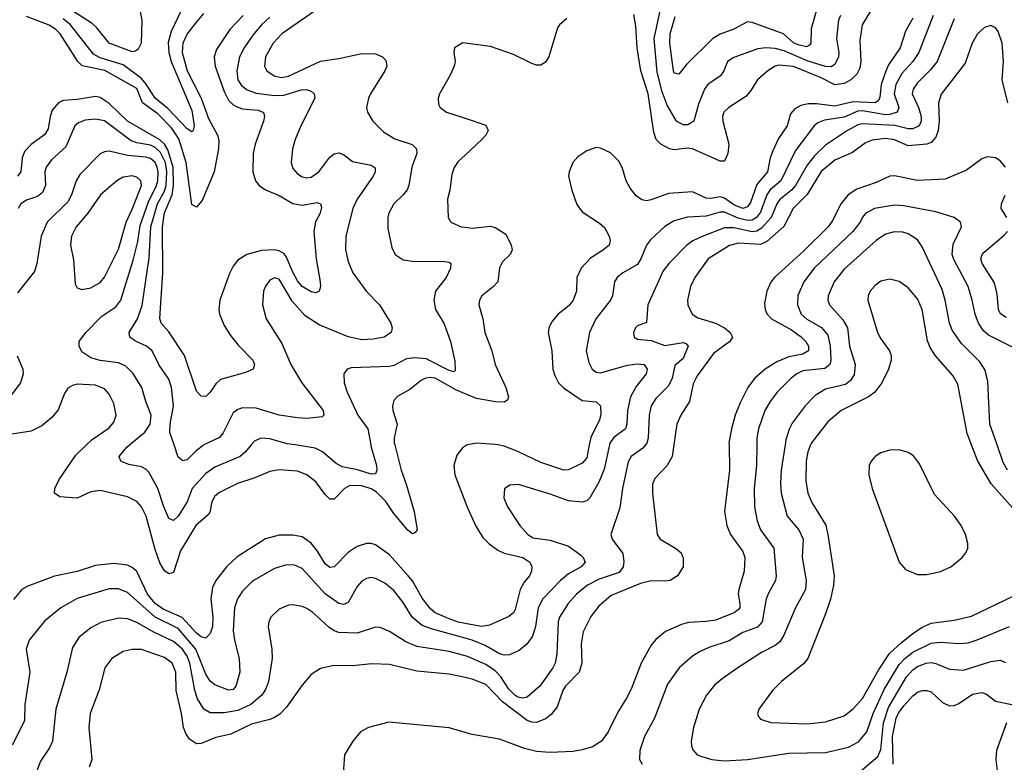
# Model space of a CAD drawing. Header units: inches. Extents: x 1308407 to 1441228, y 959628 to 1036311.
# Tile 676 of 729: x 1408060 to 1412348, y 1018618 to 1021852. Entities that reach past the tile are written whole.
import ezdxf

# ---------------------------------------------------------------- set-up
doc = ezdxf.new("R2010")
doc.units = ezdxf.units.IN
doc.header["$MEASUREMENT"] = 0
for name, color, linetype in [('B4001', 7, 'Continuous'), ('B4002', 7, 'Continuous'), ('B4011', 7, 'Continuous'), ('B4012', 7, 'Continuous')]:
    doc.layers.add(name, color=color, linetype=linetype)

msp = doc.modelspace()

# ---------------------------------------------------------------- linework, layer by layer
at = {"layer": 'B4001', "color": 5}
for points, elevation in [([(1409693.6, 1020000), (1409720.7, 1019890), (1409743.3, 1019830), (1409778.4, 1019710), (1409790.3, 1019630), (1409781.7, 1019618.3), (1409770, 1019613), (1409750, 1019629), (1409690, 1019701.1), (1409654.2, 1019754.2), (1409614, 1019794), (1409590, 1019809.7), (1409550, 1019821.7), (1409497.1, 1019822.9), (1409474, 1019810), (1409430, 1019763.7), (1409410, 1019764.5), (1409390, 1019784), (1409350, 1019839.4), (1409310, 1019870.6), (1409270, 1019886.4), (1409188.3, 1019891.6), (1409150, 1019883.9), (1409083.6, 1019856.4), (1409007.9, 1019832.1), (1408930, 1019793.2), (1408910, 1019777.3), (1408895.3, 1019750), (1408890.2, 1019710), (1408882.8, 1019697.2), (1408827.2, 1019650), (1408760.9, 1019539.1), (1408730, 1019445.1), (1408710, 1019438.4), (1408690, 1019452.3), (1408670, 1019486.6), (1408650, 1019545), (1408611.2, 1019690), (1408590, 1019730.8), (1408570, 1019754), (1408530, 1019773.7), (1408410, 1019801.5), (1408370, 1019795.9), (1408310, 1019769), (1408234.8, 1019774.8), (1408211.3, 1019790), (1408212.9, 1019810), (1408232.1, 1019850), (1408304.6, 1019955.4), (1408350.3, 1020000)], 2680), ([(1409068.1, 1020000), (1409042.7, 1019970), (1409019.7, 1019950), (1408910, 1019903.2), (1408870, 1019876.1), (1408810.5, 1019810), (1408790, 1019752.2), (1408750, 1019689.8), (1408730, 1019670.9), (1408710, 1019679.7), (1408687.9, 1019730), (1408661.7, 1019810), (1408622.1, 1019882.1), (1408610, 1019894.6), (1408590, 1019904.7), (1408535.6, 1019915.6), (1408506.5, 1019926.5), (1408500.5, 1019930), (1408492.6, 1019950), (1408526.8, 1019990), (1408538.7, 1020000)], 2660), ([(1408862.6, 1020000), (1408860.9, 1019999.1), (1408826.9, 1019973.1), (1408790, 1019935.4), (1408770, 1019931.5), (1408750, 1019947.3), (1408732.2, 1020000)], 2640), ([(1409588.8, 1020000), (1409590.7, 1019990), (1409614.3, 1019910), (1409615.8, 1019890), (1409610, 1019874), (1409590, 1019872.5), (1409531.3, 1019891.3), (1409464.1, 1019904.1), (1409438.7, 1019918.7), (1409379.3, 1019970), (1409346.2, 1019986.2), (1409259.4, 1020000)], 2660), ([(1410000, 1019995.3), (1409990, 1019989.7), (1409964.1, 1019955.9), (1409951, 1019910), (1409955.1, 1019870), (1410000, 1019752.8)], 2720), ([(1410000, 1019222.3), (1409970, 1019228), (1409930, 1019242.1), (1409870, 1019269.4), (1409850, 1019285.5), (1409812.9, 1019332.9), (1409770, 1019407.9), (1409752.3, 1019430), (1409670, 1019521.9), (1409610, 1019565), (1409590, 1019571.4), (1409570, 1019570.7), (1409530, 1019557.7), (1409490, 1019531.2), (1409430, 1019468.8), (1409410, 1019466.2), (1409390, 1019482.5), (1409357.4, 1019537.4), (1409330, 1019571.8), (1409290, 1019599.9), (1409250, 1019606.6), (1409190, 1019607.3), (1409130, 1019591.3), (1409007.4, 1019512.6), (1408961.1, 1019470), (1408913.6, 1019410), (1408900.4, 1019379.6), (1408892.9, 1019330), (1408900.7, 1019250), (1408899.2, 1019210), (1408890, 1019179.1), (1408870, 1019158.2), (1408850, 1019164.6), (1408830, 1019181.1), (1408768.2, 1019248.2), (1408684.8, 1019284.8), (1408650.3, 1019310), (1408617.2, 1019350), (1408570, 1019449.1), (1408550, 1019466.8), (1408530, 1019476.7), (1408470, 1019483.4), (1408390, 1019474.9), (1408310, 1019449.3), (1408211.2, 1019428.8), (1408095, 1019384.9), (1408068.8, 1019370), (1408032.9, 1019327.1)], 2720), ([(1410000, 1019158.3), (1409857.2, 1019197.2), (1409813.2, 1019213.2), (1409768.6, 1019250), (1409730, 1019314.6), (1409690, 1019366.6), (1409650, 1019398), (1409610, 1019418.9), (1409590, 1019422.4), (1409570, 1019418.7), (1409550, 1019406.2), (1409530, 1019383.1), (1409490, 1019314), (1409470, 1019305.7), (1409450, 1019309.1), (1409390, 1019351), (1409290, 1019462.2), (1409257.1, 1019477.1), (1409222, 1019478), (1409170, 1019462.3), (1409073.8, 1019406.2), (1409030, 1019362.8), (1409008, 1019330), (1408996, 1019290), (1408989.6, 1019190), (1408994.8, 1019150), (1409015.8, 1019070), (1409018.4, 1019010), (1409000.9, 1018950), (1408990, 1018935.1), (1408970, 1018932.2), (1408910, 1018955.8), (1408890, 1018971.3), (1408870, 1019001.8), (1408826.5, 1019110), (1408750, 1019200.3), (1408650, 1019250.5), (1408530, 1019357.3), (1408490, 1019373.7), (1408450, 1019373.1), (1408310, 1019331.6), (1408239.6, 1019290), (1408168, 1019232), (1408101.3, 1019150), (1408088, 1019110), (1408103.8, 1019010), (1408082, 1018870), (1408080.8, 1018799.2), (1408027.1, 1018692.9)], 2740), ([(1410000, 1019081.6), (1409930, 1019099.9), (1409790, 1019121.8), (1409742.1, 1019142.1), (1409670, 1019188.1), (1409630, 1019205), (1409610, 1019206.8), (1409530, 1019180.8), (1409450, 1019184), (1409430, 1019191.2), (1409406.9, 1019206.9), (1409336.4, 1019270), (1409310, 1019287.9), (1409290, 1019297.1), (1409250, 1019303.5), (1409230, 1019302), (1409190, 1019285.4), (1409153.7, 1019250), (1409144.9, 1019230), (1409142.3, 1019210), (1409158.2, 1019110), (1409159, 1019070), (1409143.6, 1018970), (1409130, 1018935.6), (1409113.8, 1018910), (1409066.1, 1018870), (1409010, 1018843.2), (1408950, 1018833.2), (1408890, 1018834.1), (1408862.3, 1018850), (1408834.3, 1018894.3), (1408823, 1018930), (1408801.4, 1019050), (1408790, 1019080.8), (1408769.1, 1019110), (1408730, 1019143.6), (1408644.5, 1019184.5), (1408570, 1019227.3), (1408530, 1019242.7), (1408490, 1019245.5), (1408413.5, 1019226.5), (1408370, 1019203.5), (1408318, 1019162), (1408290, 1019118.4), (1408264.8, 1019010), (1408217.7, 1018850), (1408202.2, 1018710), (1408190, 1018680.5), (1408150, 1018623.6), (1408130.9, 1018569.1)], 2760), ([(1410000, 1018986.7), (1409930, 1019001.6), (1409790, 1019015.3), (1409670, 1019044.4), (1409593.5, 1019046.5), (1409510, 1019038.1), (1409430, 1019039.8), (1409370, 1019026.8), (1409330, 1019000.9), (1409290, 1018954.5), (1409222.5, 1018857.5), (1409192.5, 1018827.5), (1409170, 1018813), (1409150, 1018803.8), (1409070, 1018784.4), (1408978.8, 1018741.2), (1408914.2, 1018725.8), (1408850, 1018699.7), (1408830, 1018698.4), (1408799.3, 1018719.3), (1408783.2, 1018743.2), (1408773.2, 1018770), (1408765, 1018830), (1408741.7, 1018930), (1408739.9, 1019010), (1408724.5, 1019050), (1408690, 1019074.8), (1408590, 1019109.9), (1408550.1, 1019109.9), (1408510, 1019101.2), (1408460.9, 1019070), (1408430.2, 1019030), (1408406.1, 1018933.9), (1408366.8, 1018830), (1408361.1, 1018770), (1408373.8, 1018630), (1408362.9, 1018597.1)], 2780), ([(1410000, 1018747.7), (1409930, 1018767.7), (1409667.2, 1018792.8), (1409579.1, 1018770), (1409544.6, 1018750), (1409511.5, 1018710), (1409474, 1018650), (1409470.4, 1018590), (1409477.1, 1018570), (1409494.9, 1018550), (1409530, 1018521.7), (1409550, 1018514.3), (1409647.2, 1018507.2), (1409750, 1018511), (1409850, 1018507.6), (1409930, 1018494.7), (1410000, 1018472.5)], 2820)]:
    msp.add_lwpolyline(points, dxfattribs=dict(at, elevation=elevation))
at = {"layer": 'B4002', "color": 5}
for points, elevation in [([(1408575.6, 1021930), (1408592.3, 1021850), (1408588.4, 1021750), (1408576.5, 1021723.5), (1408564.9, 1021715.1), (1408550, 1021712.8), (1408450, 1021749.3), (1408396.6, 1021816.6), (1408376, 1021836), (1408277.7, 1021897.7)], 2540), ([(1409430, 1021950.4), (1409202.1, 1021790), (1409163.4, 1021750), (1409130.8, 1021690), (1409126.2, 1021650), (1409136.9, 1021630), (1409167.8, 1021607.8), (1409200.8, 1021600.8), (1409230, 1021605.6), (1409370, 1021672), (1409450, 1021682.5), (1409550, 1021705), (1409610, 1021703.5), (1409640.4, 1021690), (1409655.1, 1021675.1), (1409658.3, 1021650), (1409650.2, 1021630), (1409587.1, 1021530), (1409578.6, 1021510), (1409570.3, 1021470.3), (1409574, 1021450), (1409598.5, 1021410), (1409643.7, 1021363.7), (1409694, 1021334), (1409768.9, 1021308.9), (1409788.1, 1021290), (1409789.3, 1021270), (1409767.4, 1021210), (1409755.4, 1021130), (1409748.1, 1021111.9), (1409730.7, 1021089.3), (1409689.5, 1021050.5), (1409668.2, 1021010), (1409663.5, 1020990), (1409663.4, 1020943.4), (1409680.2, 1020860.2), (1409695.8, 1020830), (1409730, 1020806.2), (1409770, 1020800.2), (1409910, 1020799.7), (1409930, 1020796.5), (1409937.6, 1020790), (1409935.6, 1020770), (1409917.3, 1020730), (1409871.4, 1020670), (1409863.2, 1020630), (1409871.3, 1020590), (1409908, 1020528), (1409936.3, 1020450), (1409954.5, 1020365.5), (1409955.8, 1020324.2), (1409950, 1020318.7), (1409930, 1020324), (1409830, 1020374.9), (1409780.7, 1020379.3), (1409744.8, 1020375.2), (1409690, 1020346.6), (1409670, 1020341.7), (1409503.6, 1020336.4), (1409486, 1020330), (1409471.8, 1020310), (1409472.9, 1020270), (1409485.5, 1020230), (1409532.3, 1020130), (1409575.9, 1020070), (1409588.8, 1020000)], 2660), ([(1408860.3, 1021879.7), (1408823.8, 1021836.2), (1408789.7, 1021790), (1408771.2, 1021750), (1408768.2, 1021710), (1408788.7, 1021630), (1408850.8, 1021510), (1408881.7, 1021421.7), (1408921.7, 1021350), (1408927.7, 1021327.7), (1408926.3, 1021290), (1408907, 1021190), (1408855.3, 1021064.7), (1408830, 1021036.4), (1408810, 1021047), (1408785.4, 1021230), (1408753.6, 1021333.6), (1408720.7, 1021380.7), (1408661.5, 1021441.5), (1408594.9, 1021490), (1408570, 1021552), (1408430.5, 1021630.5), (1408331.7, 1021651.7), (1408313.6, 1021670), (1408235.6, 1021790), (1408217.8, 1021810), (1408187.7, 1021827.7), (1408090, 1021866.4)], 2580), ([(1408765.1, 1021894.9), (1408719.8, 1021800.2), (1408706.9, 1021753.1), (1408709.2, 1021710), (1408719.9, 1021670), (1408810, 1021456), (1408819.7, 1021390), (1408815.6, 1021370), (1408810, 1021364.4), (1408790, 1021376.4), (1408704.7, 1021464.7), (1408649.9, 1021510), (1408611.5, 1021571.5), (1408590, 1021596.6), (1408510, 1021655.4), (1408410, 1021685.7), (1408381.8, 1021701.8), (1408280.7, 1021830), (1408250, 1021856.2)], 2560), ([(1409033.3, 1021870), (1408975.2, 1021810), (1408917.1, 1021722.9), (1408907.6, 1021690), (1408911, 1021650), (1408950, 1021539.7), (1408970, 1021501.3), (1408990, 1021482), (1409010, 1021471), (1409030, 1021464.6), (1409097.9, 1021457.9), (1409119.1, 1021450), (1409123, 1021443), (1409126.6, 1021430), (1409122.5, 1021410), (1409086.1, 1021310), (1409077.1, 1021270), (1409074.7, 1021190), (1409086.7, 1021150), (1409102.9, 1021130), (1409130, 1021111.5), (1409190, 1021086.7), (1409250, 1021051.8), (1409290, 1021045.1), (1409355.8, 1021055.8), (1409370.2, 1021050.2), (1409374.2, 1021034.2), (1409367.9, 1021010), (1409348.3, 1020971.6), (1409341.3, 1020930), (1409350.8, 1020810.8), (1409369.1, 1020710.9), (1409370.2, 1020689.8), (1409364.9, 1020670), (1409350, 1020663.1), (1409330, 1020666.5), (1409290, 1020689.9), (1409270, 1020715.4), (1409250, 1020752.9), (1409221, 1020821), (1409210, 1020834.5), (1409190, 1020845.7), (1409170, 1020849.5), (1409113.5, 1020846.5), (1409048.7, 1020830), (1409010, 1020804.5), (1408990, 1020779.1), (1408973.8, 1020746.2), (1408930.9, 1020630), (1408926.6, 1020590), (1408930.1, 1020570), (1408950, 1020520.3), (1408977.4, 1020477.4), (1409012.7, 1020432.7), (1409074.9, 1020370), (1409083.1, 1020350), (1409077.3, 1020330), (1409043.8, 1020316.2), (1408935.2, 1020284.8), (1408913.7, 1020266.3), (1408890, 1020229.7), (1408870, 1020211.1), (1408850, 1020212.8), (1408830, 1020234.7), (1408778.3, 1020390), (1408710, 1020492.4), (1408676, 1020530), (1408670.4, 1020550.4), (1408684.1, 1020750), (1408681.8, 1020950), (1408690.3, 1021010.3), (1408723.9, 1021090), (1408729.2, 1021130), (1408728.8, 1021210), (1408705.7, 1021285.7), (1408690.8, 1021310.8), (1408670, 1021329.2), (1408530, 1021409.6), (1408450, 1021486.7), (1408410, 1021512.9), (1408390, 1021517.8), (1408310, 1021504), (1408250, 1021499.6), (1408229.2, 1021490), (1408202.1, 1021457.9), (1408192.3, 1021430), (1408183.6, 1021376.4), (1408170, 1021352.4), (1408110, 1021309.2), (1408081.6, 1021278.4), (1408070.5, 1021250), (1408065.3, 1021190), (1408051, 1021170)], 2620), ([(1409150, 1021862.8), (1409113.5, 1021830), (1409075.3, 1021784.7), (1409037, 1021730), (1409017, 1021690), (1409005.4, 1021630), (1409009.6, 1021590), (1409025.3, 1021565.3), (1409050, 1021547.2), (1409090, 1021532.6), (1409170, 1021521.9), (1409210, 1021523.7), (1409286.1, 1021546.1), (1409308.2, 1021548.2), (1409330, 1021541.1), (1409343.1, 1021530), (1409345.7, 1021510), (1409284.2, 1021390), (1409259.2, 1021330), (1409248.1, 1021290), (1409242.2, 1021230), (1409250, 1021204.4), (1409270, 1021180.3), (1409290, 1021167.2), (1409310, 1021163.2), (1409330, 1021166.4), (1409362.9, 1021190), (1409410, 1021253.2), (1409430, 1021268.4), (1409450, 1021272.8), (1409470, 1021264.7), (1409510, 1021233.9), (1409590, 1021218.8), (1409607.5, 1021207.5), (1409608, 1021190), (1409598.8, 1021170), (1409530.1, 1021070), (1409510.8, 1021030), (1409480.9, 1020910), (1409479.4, 1020850), (1409490, 1020799.3), (1409511.5, 1020750), (1409570, 1020669.1), (1409627.6, 1020610), (1409676, 1020530), (1409682, 1020510), (1409677.1, 1020490), (1409647.3, 1020470), (1409598.9, 1020461.1), (1409550, 1020458.3), (1409490, 1020470.4), (1409363.9, 1020523.9), (1409303.1, 1020563.1), (1409246, 1020626), (1409190, 1020722.2), (1409170, 1020728.3), (1409150, 1020717.4), (1409130, 1020691.8), (1409121.5, 1020670), (1409117.8, 1020610), (1409133.6, 1020550), (1409202.1, 1020442.1), (1409241.5, 1020350), (1409288.5, 1020270), (1409382, 1020150), (1409384.4, 1020130), (1409377.4, 1020122.6), (1409310, 1020115), (1409270, 1020117.5), (1409190, 1020130.5), (1409090, 1020160.5), (1409030, 1020162), (1409010, 1020155.2), (1408990, 1020140.3), (1408946.6, 1020053.4), (1408930, 1020032.7), (1408862.6, 1020000)], 2640), ([(1410000, 1021750.4), (1409990, 1021751.8), (1409954, 1021730), (1409950.5, 1021710), (1409957, 1021670), (1409952.2, 1021650), (1409934.9, 1021610), (1409888.7, 1021530), (1409883.1, 1021510), (1409883.9, 1021483.9), (1409890.5, 1021470), (1409919.1, 1021450), (1410000, 1021422.9)], 2680), ([(1408732.2, 1020000), (1408713.9, 1020053.9), (1408714.7, 1020090), (1408729.5, 1020170), (1408720.4, 1020250), (1408710, 1020287.1), (1408667.9, 1020347.9), (1408636.3, 1020410), (1408612.8, 1020430), (1408566.9, 1020450), (1408544.8, 1020464.8), (1408539.8, 1020470), (1408536.5, 1020490), (1408572.4, 1020550), (1408592.8, 1020607.2), (1408624.3, 1020815.7), (1408631.2, 1020950), (1408660.1, 1021050), (1408690, 1021104.9), (1408697.4, 1021130), (1408701.1, 1021190), (1408694.4, 1021230), (1408673.4, 1021273.4), (1408650, 1021296), (1408630, 1021305.3), (1408570, 1021316.4), (1408545.3, 1021325.3), (1408430, 1021411.4), (1408390, 1021419.4), (1408345.6, 1021414.4), (1408316.6, 1021403.4), (1408300.6, 1021390), (1408261.5, 1021298.5), (1408198.7, 1021241.3), (1408174.8, 1021210), (1408170.1, 1021190), (1408172.6, 1021130), (1408159.6, 1021100.3), (1408137.7, 1021082.3), (1408090, 1021066), (1408064.7, 1021050), (1408053.8, 1021030)], 2640), ([(1408538.7, 1020000), (1408604.7, 1020055.3), (1408628.5, 1020090), (1408633.2, 1020130), (1408608.7, 1020188.7), (1408592.1, 1020250), (1408553.4, 1020313.4), (1408522.5, 1020342.6), (1408490, 1020358.1), (1408410, 1020368.3), (1408370, 1020380.2), (1408330, 1020405), (1408318.3, 1020430), (1408319.4, 1020450), (1408348.1, 1020490), (1408418.3, 1020561.7), (1408478.9, 1020601.1), (1408500.7, 1020630), (1408554.4, 1020805.6), (1408573.9, 1020886.1), (1408584.5, 1020955.5), (1408621.4, 1021058.6), (1408656, 1021130), (1408661.3, 1021150), (1408663.3, 1021190), (1408658.8, 1021210), (1408650, 1021229.9), (1408630, 1021248.2), (1408610, 1021253.6), (1408530, 1021260.1), (1408450, 1021279.1), (1408430, 1021277.1), (1408410, 1021267.4), (1408322.3, 1021177.7), (1408305.7, 1021150), (1408285.4, 1021090), (1408270, 1021058.9), (1408179.8, 1020970), (1408153.5, 1020910), (1408134.8, 1020790), (1408124.4, 1020755.6), (1408050, 1020662.6)], 2660), ([(1410000, 1021262.2), (1409970, 1021234.3), (1409952, 1021208), (1409941.4, 1021178.6), (1409933.6, 1021110), (1409923.2, 1021070), (1409925.3, 1020990), (1409937.1, 1020970), (1409982.8, 1020950), (1410000, 1020947.9)], 2680), ([(1408048.5, 1020388.5), (1408074, 1020330), (1408074.5, 1020310), (1408063.8, 1020270), (1408022.4, 1020217.6)], 2660), ([(1410000, 1020223), (1409959.6, 1020239.6), (1409870, 1020290.7), (1409850, 1020293.8), (1409828.7, 1020291.3), (1409810, 1020282.3), (1409758.8, 1020241.2), (1409707.2, 1020212.8), (1409690, 1020193), (1409684.2, 1020170), (1409685.4, 1020150), (1409704.2, 1020090), (1409691.4, 1020030), (1409691.5, 1020008.5), (1409693.6, 1020000)], 2680), ([(1408350.3, 1020000), (1408375.5, 1020024.5), (1408450, 1020075), (1408470, 1020099.5), (1408480.7, 1020130), (1408470, 1020180.7), (1408450, 1020221.6), (1408430, 1020244.4), (1408390, 1020259.8), (1408310, 1020264.2), (1408290, 1020259.7), (1408270, 1020247.3), (1408255.3, 1020224.7), (1408227.4, 1020152.6), (1408200.6, 1020119.4), (1408156.2, 1020083.8), (1408110, 1020059.8), (1407930, 1020032.2)], 2680), ([(1409259.4, 1020000), (1409225.4, 1020005.4), (1409150, 1020027), (1409110, 1020029.8), (1409082.7, 1020017.3), (1409068.1, 1020000)], 2660)]:
    msp.add_lwpolyline(points, dxfattribs=dict(at, elevation=elevation))
at = {"layer": 'B4002', "color": 5, "elevation": 2680}
msp.add_lwpolyline([(1408550, 1021172.3), (1408510, 1021166.6), (1408482.4, 1021150), (1408411.3, 1021090), (1408356.8, 1021010), (1408306.5, 1020950), (1408285.4, 1020910), (1408281.8, 1020870), (1408293.9, 1020806.1), (1408301.8, 1020701.8), (1408310, 1020684.9), (1408330, 1020677), (1408370, 1020683.9), (1408410, 1020708.2), (1408430, 1020731.5), (1408490, 1020853.1), (1408523.2, 1020970), (1408551.9, 1021030), (1408590.4, 1021130), (1408587.8, 1021150), (1408570, 1021167)], close=True, dxfattribs=at)
at = {"layer": 'B4011', "color": 5}
for points, elevation in [([(1411149.1, 1020000), (1411150.7, 1019890), (1411130.1, 1019710), (1411140.1, 1019650), (1411155, 1019610), (1411210, 1019536.2), (1411218.7, 1019510), (1411215.1, 1019450), (1411191.4, 1019370), (1411189.5, 1019350), (1411196.6, 1019310), (1411195.8, 1019290), (1411190, 1019283.1), (1411171.2, 1019268.8), (1411090, 1019237.6), (1411050, 1019230.8), (1410973.2, 1019226.8), (1410941.9, 1019218.1), (1410872.7, 1019187.3), (1410830, 1019153.5), (1410810, 1019128.4), (1410766, 1019050), (1410723.1, 1018936.9), (1410703.3, 1018896.8), (1410664.2, 1018835.9), (1410623, 1018750), (1410593.2, 1018710), (1410555, 1018685), (1410510, 1018671.6), (1410470, 1018665.7), (1410370, 1018661.1), (1410310, 1018665), (1410258.2, 1018678.2), (1410150, 1018719.3), (1410030, 1018739.1), (1410000, 1018747.7)], 2820), ([(1410909.3, 1020000), (1410902.2, 1019950), (1410879.7, 1019910), (1410826.3, 1019853.7), (1410816.6, 1019830), (1410816.6, 1019790), (1410836.5, 1019610), (1410849.6, 1019589.6), (1410916.3, 1019550), (1410940.1, 1019530), (1410950, 1019506.8), (1410948.9, 1019470), (1410924.1, 1019430), (1410892.4, 1019410), (1410870, 1019406.2), (1410810, 1019408.1), (1410763.5, 1019396.5), (1410635.5, 1019344.5), (1410581.8, 1019298.2), (1410547.7, 1019252.3), (1410514, 1019186), (1410505.8, 1019134.2), (1410508.2, 1019050), (1410496.8, 1019010), (1410436.6, 1018950), (1410425, 1018930), (1410400.3, 1018859.7), (1410374.5, 1018825.5), (1410350, 1018807.1), (1410310, 1018791.7), (1410290, 1018792.5), (1410270, 1018799.9), (1410161.9, 1018881.9), (1410090, 1018956.7), (1410030, 1018980.4), (1410000, 1018986.7)], 2780), ([(1410785.1, 1020000), (1410774.2, 1019985.8), (1410722.7, 1019950), (1410710, 1019927.3), (1410684.8, 1019810), (1410673.8, 1019726.2), (1410634.3, 1019610), (1410640.3, 1019590), (1410687.4, 1019527.4), (1410691.7, 1019491.7), (1410688.1, 1019470), (1410670, 1019444.6), (1410584.3, 1019415.7), (1410533.2, 1019390), (1410485.3, 1019350), (1410448.8, 1019310), (1410411.5, 1019250), (1410404.8, 1019230), (1410399.5, 1019090), (1410391.7, 1019050), (1410382.5, 1019030), (1410325.8, 1018950), (1410270, 1018902), (1410250, 1018897), (1410230, 1018901.3), (1410216.2, 1018910), (1410190, 1018937), (1410155.6, 1018990), (1410130, 1019016.7), (1410090, 1019044.3), (1410010, 1019079), (1410000, 1019081.6)], 2760), ([(1410628.1, 1020000), (1410604.8, 1019895.2), (1410581.8, 1019838.2), (1410543.6, 1019770), (1410530, 1019757.2), (1410509.4, 1019750.6), (1410450, 1019757.3), (1410370, 1019786.3), (1410232.8, 1019827.3), (1410194.8, 1019825.2), (1410171.7, 1019808.3), (1410169, 1019770), (1410184, 1019730), (1410238.2, 1019650), (1410272.8, 1019610), (1410296.1, 1019596.1), (1410370, 1019584.9), (1410450, 1019559.2), (1410501.9, 1019521.9), (1410514.2, 1019510), (1410522.2, 1019490), (1410505.2, 1019470), (1410450, 1019438.6), (1410414.5, 1019410), (1410337.9, 1019330), (1410318.5, 1019290), (1410306.5, 1019210), (1410292.9, 1019167.1), (1410268.3, 1019131.8), (1410235, 1019104.9), (1410193.6, 1019086.4), (1410170, 1019084), (1410150, 1019089.9), (1410087.2, 1019127.2), (1410030.7, 1019150), (1410000, 1019158.3)], 2740), ([(1410008.6, 1020000), (1410000, 1019995.3)], 2720), ([(1410540.6, 1020000), (1410530, 1019943.5), (1410510, 1019920.3), (1410450, 1019891.9), (1410430, 1019890.7), (1410330, 1019924.3), (1410230, 1019971.4), (1410170, 1019994.3), (1410141.8, 1020000)], 2720), ([(1411270.3, 1020000), (1411269, 1019910), (1411258.7, 1019810), (1411260.1, 1019730), (1411271.5, 1019670), (1411286.6, 1019630), (1411345, 1019550), (1411354.8, 1019430), (1411351.6, 1019410), (1411321.8, 1019358.2), (1411311.5, 1019330), (1411293.7, 1019230), (1411272.9, 1019207.1), (1411210, 1019183.6), (1411150, 1019146.4), (1411061.9, 1019118.1), (1411020.5, 1019099.5), (1410990, 1019079.8), (1410931.3, 1019028.7), (1410881.7, 1018958.3), (1410824.1, 1018810), (1410780.7, 1018730), (1410761, 1018670), (1410759.3, 1018630), (1410770.2, 1018610)], 2840), ([(1411393.2, 1020000), (1411375.8, 1019890), (1411373, 1019833), (1411376.6, 1019790), (1411403, 1019690), (1411453, 1019630), (1411471.8, 1019590), (1411467.7, 1019510), (1411485.1, 1019410), (1411481.5, 1019370), (1411439, 1019290), (1411388.4, 1019171.6), (1411370, 1019142.5), (1411350, 1019126.1), (1411290, 1019095.7), (1411187.4, 1019030), (1411119, 1018981), (1411086.4, 1018953.6), (1411051.4, 1018910), (1411019.2, 1018850), (1410994.2, 1018770), (1410984.7, 1018710), (1410985.5, 1018690), (1410992.2, 1018672.2), (1411011.1, 1018651.1), (1411030, 1018642.6), (1411074.8, 1018630), (1411130, 1018623.9), (1411230.1, 1018630.1), (1411410, 1018657.5), (1411570, 1018660.7), (1411670, 1018683.5), (1411712.3, 1018707.7), (1411749.2, 1018750), (1411777, 1018830), (1411824.6, 1018935.4), (1411890, 1019044.5), (1411914.4, 1019070), (1411950, 1019097.2), (1412030, 1019136.5), (1412070, 1019141), (1412150, 1019135.8), (1412190, 1019138.9), (1412230, 1019150.7), (1412370, 1019208.8)], 2860), ([(1411504.4, 1020000), (1411492.9, 1019970), (1411485.1, 1019930), (1411483.9, 1019843.9), (1411492.8, 1019790), (1411509.5, 1019750), (1411570.1, 1019650.1), (1411581.6, 1019601.6), (1411606.5, 1019430), (1411603.5, 1019390), (1411591.1, 1019328.9), (1411570, 1019264.2), (1411492.3, 1019070), (1411473.2, 1019046.8), (1411378, 1018970), (1411338.9, 1018930), (1411278.4, 1018850), (1411273, 1018830), (1411277.1, 1018817.1), (1411286.1, 1018806.1), (1411331.7, 1018791.7), (1411490, 1018785.1), (1411570, 1018794.8), (1411650, 1018821), (1411690, 1018850.2), (1411730, 1018895.3), (1411800.4, 1019019.6), (1411848.5, 1019091.5), (1411899.9, 1019140.1), (1411950, 1019179.4), (1411990, 1019206.3), (1412030, 1019224), (1412130, 1019236.9), (1412205.2, 1019254.8), (1412390, 1019343.5)], 2880), ([(1412385.4, 1019725.4), (1412290.7, 1019830.7), (1412231.7, 1019931.7), (1412205.1, 1020000)], 2880), ([(1412361.9, 1019890), (1412343.2, 1019923.2), (1412316.3, 1020000)], 2860), ([(1410000, 1019752.8), (1410010, 1019726.7), (1410047.1, 1019647.1), (1410077.6, 1019597.6), (1410104.2, 1019570), (1410141.8, 1019541.8), (1410170, 1019528.1), (1410251.6, 1019510), (1410282, 1019490), (1410290.3, 1019470), (1410289.1, 1019450), (1410279.6, 1019430), (1410257.2, 1019402.8), (1410239, 1019370), (1410217.2, 1019282.8), (1410210, 1019268.7), (1410190, 1019252.7), (1410105.3, 1019214.7), (1410071, 1019209), (1410000, 1019222.3)], 2720), ([(1411699.8, 1018560.2), (1411797.3, 1018642.7), (1411810, 1018674.4), (1411821.9, 1018790), (1411843.6, 1018856.4), (1411921.9, 1018990), (1411950, 1019021.4), (1411970, 1019035.3), (1412008.3, 1019050), (1412030, 1019052.4), (1412050, 1019048.3), (1412110, 1019023), (1412170, 1019019.2), (1412290, 1019057.6), (1412330, 1019062.3), (1412352.5, 1019052.5)], 2840), ([(1411863.9, 1018610), (1411861.2, 1018730), (1411877.3, 1018810), (1411887.3, 1018832.7), (1411910, 1018864), (1411950, 1018907.9), (1411970, 1018922.8), (1411990, 1018930.1), (1412010, 1018930.9), (1412030, 1018924.6), (1412078.3, 1018878.3), (1412110, 1018863.3), (1412130, 1018865.1), (1412150, 1018873.9), (1412210, 1018915), (1412250, 1018922.7), (1412270, 1018914.7), (1412310, 1018883.9), (1412380.5, 1018870)], 2820), ([(1412357.6, 1018790), (1412314.6, 1018670), (1412311.2, 1018630), (1412325.3, 1018514.7)], 2820)]:
    msp.add_lwpolyline(points, dxfattribs=dict(at, elevation=elevation))
at = {"layer": 'B4011', "color": 5, "elevation": 2920}
msp.add_lwpolyline([(1411890, 1019978.4), (1411850, 1019977.8), (1411810, 1019966), (1411785.3, 1019950), (1411767.8, 1019930), (1411759.6, 1019910), (1411758.6, 1019870), (1411773.2, 1019810), (1411890.1, 1019490.2), (1411917.4, 1019457.4), (1411970, 1019435.8), (1412010, 1019435.5), (1412070, 1019448.6), (1412115.1, 1019470), (1412164, 1019510), (1412180.9, 1019530), (1412188.8, 1019550), (1412189.8, 1019570.2), (1412179.1, 1019610), (1412160.2, 1019650), (1412131.3, 1019690), (1412044.7, 1019784.7), (1411978.3, 1019918.3), (1411952.4, 1019952.4), (1411930, 1019967.6)], close=True, dxfattribs=at)
at = {"layer": 'B4012', "color": 5}
for points, elevation in [([(1411540.9, 1021930), (1411507.3, 1021812.7), (1411504.7, 1021750), (1411499, 1021741), (1411486.5, 1021733.5), (1411450, 1021742.1), (1411430, 1021750.9), (1411386.6, 1021790), (1411250, 1021840.6), (1411230, 1021842.4), (1411169.7, 1021810.3), (1411110, 1021788.7), (1411078.9, 1021770), (1410963.3, 1021656.7), (1410930, 1021614.3), (1410910, 1021618.7), (1410906.7, 1021630), (1410891.3, 1021750), (1410893.3, 1021790), (1410914.6, 1021865.4)], 2640), ([(1411765.5, 1021890), (1411728.4, 1021830), (1411718.6, 1021761.4), (1411723.1, 1021670), (1411718.3, 1021641.7), (1411705.4, 1021614.6), (1411680.1, 1021590), (1411650, 1021574), (1411610, 1021568.8), (1411550, 1021599.5), (1411430, 1021648.3), (1411366.3, 1021653.7), (1411350, 1021649.3), (1411318.2, 1021630), (1411273.4, 1021590), (1411240.7, 1021539.3), (1411221.7, 1021518.3), (1411148.2, 1021470), (1411127.2, 1021450), (1411120.8, 1021430), (1411121.5, 1021410), (1411148.1, 1021310), (1411143.5, 1021270), (1411130, 1021235.8), (1411110, 1021235.9), (1410990, 1021289.5), (1410967.4, 1021292.6), (1410910, 1021285.9), (1410890, 1021289.9), (1410852.7, 1021310), (1410832, 1021330), (1410821.7, 1021361.7), (1410797.4, 1021530), (1410765, 1021630), (1410748.8, 1021730), (1410743.4, 1021823.4), (1410734.1, 1021874.1)], 2680), ([(1411633.9, 1021870), (1411625.8, 1021850), (1411616.9, 1021770), (1411626.7, 1021710), (1411625.9, 1021690), (1411610, 1021656.4), (1411593.8, 1021646.2), (1411570, 1021648.2), (1411490, 1021673.2), (1411390, 1021716.1), (1411350, 1021726.1), (1411310.1, 1021729.9), (1411274.8, 1021725.2), (1411170, 1021687.3), (1411141.8, 1021670), (1411126.2, 1021630), (1411112.1, 1021607.9), (1411057.3, 1021570), (1411041.8, 1021550), (1411016.4, 1021483.6), (1410996.5, 1021410), (1410970, 1021395), (1410950, 1021394.1), (1410920.7, 1021410), (1410880.2, 1021480.2), (1410857.3, 1021537.3), (1410836.1, 1021623.9), (1410823.4, 1021770), (1410849.1, 1021890.9)], 2660), ([(1410442.2, 1021857.8), (1410410.5, 1021830), (1410402.6, 1021817.3), (1410364, 1021690), (1410350, 1021667.6), (1410330, 1021654.3), (1410310, 1021654.5), (1410290, 1021661.4), (1410210, 1021700.3), (1410110, 1021735.1), (1410000, 1021750.4)], 2680), ([(1411950, 1021859.3), (1411917.2, 1021802.8), (1411894.1, 1021730), (1411844.2, 1021655.8), (1411831.4, 1021628.6), (1411811.8, 1021570), (1411805.8, 1021514.2), (1411799.9, 1021500.1), (1411786, 1021490), (1411690, 1021494.3), (1411610, 1021475.4), (1411530, 1021486.1), (1411493.6, 1021486.4), (1411461.7, 1021478.3), (1411435.7, 1021464.3), (1411417.5, 1021442.5), (1411403, 1021390), (1411365.2, 1021334.8), (1411339.3, 1021280.7), (1411328.2, 1021250), (1411317.3, 1021190), (1411270, 1021134.8), (1411243.3, 1021056.7), (1411230, 1021036.7), (1411210, 1021029.7), (1411170, 1021046.4), (1411130, 1021074.9), (1411110, 1021081.1), (1411070, 1021073.1), (1411050, 1021074.6), (1410990, 1021102.6), (1410885.3, 1021094.7), (1410810, 1021067.9), (1410790, 1021063.9), (1410770, 1021067.6), (1410744.8, 1021084.8), (1410718.2, 1021118.2), (1410700.7, 1021150), (1410684.5, 1021204.5), (1410670, 1021235.3), (1410632.8, 1021272.8), (1410590, 1021292.7), (1410570, 1021295.8), (1410530, 1021281.5), (1410490, 1021255.1), (1410469.4, 1021230.6), (1410452.4, 1021190), (1410450.2, 1021170), (1410464, 1021110), (1410486.7, 1021046.7), (1410510, 1021015.5), (1410585.5, 1020965.5), (1410606.5, 1020946.5), (1410627.2, 1020910), (1410631.9, 1020890), (1410626.7, 1020870), (1410603.1, 1020850), (1410545.9, 1020814.1), (1410505.6, 1020770), (1410485.8, 1020730), (1410485, 1020670), (1410470.9, 1020630), (1410452.5, 1020607.5), (1410405.6, 1020570), (1410379.8, 1020540.2), (1410365.8, 1020514.2), (1410361.7, 1020490), (1410377.3, 1020410), (1410381.9, 1020330), (1410390, 1020302), (1410407.2, 1020270), (1410428.3, 1020248.3), (1410510, 1020193), (1410570, 1020187.9), (1410590.1, 1020170.1), (1410590.9, 1020130.9), (1410585.7, 1020110), (1410546.8, 1020033.2), (1410540.6, 1020000)], 2720), ([(1412038.3, 1021870), (1411976.1, 1021710), (1411949.8, 1021670.2), (1411901.7, 1021618.3), (1411874.9, 1021570), (1411868.4, 1021530), (1411889.1, 1021470), (1411881.5, 1021450), (1411850, 1021438.7), (1411830, 1021437.3), (1411730, 1021455.5), (1411710, 1021453.8), (1411650, 1021427.4), (1411565.4, 1021414.6), (1411536.4, 1021403.6), (1411520.5, 1021390), (1411438.1, 1021281.9), (1411374.5, 1021150), (1411328.8, 1021111.2), (1411313.6, 1021090), (1411286.1, 1021013.9), (1411268.8, 1020990), (1411250, 1020978.7), (1411230, 1020977.2), (1411188.5, 1020988.5), (1411130, 1021013.4), (1411110, 1021014), (1411050, 1020996.6), (1410967.7, 1020992.3), (1410910, 1020975.8), (1410868.9, 1020951.1), (1410806.7, 1020893.3), (1410790.1, 1020869.9), (1410766.9, 1020813.1), (1410750, 1020786.6), (1410687.4, 1020750), (1410662.4, 1020730), (1410651.1, 1020710), (1410641.4, 1020650), (1410632.7, 1020630), (1410569.3, 1020550), (1410541, 1020490), (1410527.7, 1020410), (1410538.8, 1020358.8), (1410552.9, 1020330), (1410570, 1020317.2), (1410590, 1020314), (1410707, 1020347), (1410750, 1020354), (1410779.3, 1020350), (1410792.2, 1020330), (1410788, 1020310), (1410744.9, 1020255.1), (1410720.3, 1020210), (1410707.6, 1020150), (1410704.7, 1020090), (1410697.7, 1020070), (1410647.8, 1020032.2), (1410630, 1020008.5), (1410628.1, 1020000)], 2740), ([(1412130, 1021856.1), (1412055.4, 1021670), (1412026.5, 1021633.5), (1411970, 1021577.2), (1411950.7, 1021550), (1411947.2, 1021530), (1411974.2, 1021470), (1411985.8, 1021430), (1411986.5, 1021410), (1411977, 1021390), (1411950, 1021377.1), (1411930, 1021376.6), (1411871.3, 1021391.3), (1411730, 1021399.1), (1411710, 1021394), (1411665.4, 1021370), (1411570, 1021306.3), (1411521.4, 1021258.6), (1411490, 1021218.3), (1411439.1, 1021130), (1411421.6, 1021110), (1411370, 1021068.4), (1411356.7, 1021050), (1411332.7, 1020990), (1411290, 1020943.6), (1411270, 1020931.4), (1411250, 1020929), (1411170, 1020946.4), (1411130, 1020945.9), (1411032.1, 1020908), (1410991.4, 1020888.6), (1410965.5, 1020870), (1410888.9, 1020791.1), (1410862.3, 1020757.7), (1410795.3, 1020610), (1410790, 1020534), (1410750, 1020518.7), (1410742, 1020510), (1410733.7, 1020490), (1410735.8, 1020470), (1410750, 1020460.3), (1410810, 1020454.7), (1410870, 1020433.8), (1410950, 1020446.5), (1410961.5, 1020441.5), (1410971.1, 1020430), (1410950, 1020376.3), (1410913.7, 1020346.3), (1410901.2, 1020290), (1410884.2, 1020255.8), (1410830, 1020202.9), (1410810, 1020171), (1410801, 1020130), (1410797.7, 1020030), (1410791.5, 1020008.5), (1410785.1, 1020000)], 2760), ([(1412363.1, 1021490), (1412338.2, 1021590), (1412344.4, 1021670), (1412338.7, 1021750), (1412321.1, 1021801.1), (1412310, 1021817.2), (1412290, 1021827.1), (1412261.2, 1021818.8), (1412231, 1021790), (1412208.6, 1021750), (1412176.9, 1021663.1), (1412072.6, 1021527.4), (1412061, 1021490), (1412063.9, 1021410), (1412060.6, 1021370), (1412050, 1021341), (1412030, 1021317.5), (1412010, 1021310.3), (1411930, 1021303.4), (1411870, 1021329.2), (1411830, 1021334.3), (1411772.4, 1021327.6), (1411743.6, 1021316.5), (1411686.3, 1021273.7), (1411610, 1021239.9), (1411550, 1021191.6), (1411489.8, 1021090.2), (1411429.1, 1021030), (1411387.8, 1020952.2), (1411314, 1020886), (1411286.4, 1020873.6), (1411190, 1020878.9), (1411151.9, 1020868.1), (1411057.8, 1020810), (1411000.6, 1020730), (1410981.4, 1020690), (1410967.8, 1020630), (1410970.3, 1020609.7), (1410988, 1020570), (1411014, 1020554), (1411090, 1020530.6), (1411130, 1020510.7), (1411154.7, 1020490), (1411164.7, 1020470), (1411153.2, 1020450), (1411081.7, 1020398.3), (1411010, 1020301.8), (1410993.7, 1020266.2), (1410976.6, 1020190), (1410939.6, 1020130), (1410922.1, 1020090), (1410909.3, 1020000)], 2780), ([(1410000, 1021422.9), (1410090, 1021392.8), (1410100.3, 1021370), (1410090.3, 1021350), (1410072.8, 1021330), (1410000, 1021262.2)], 2680), ([(1412353.5, 1021210), (1412330, 1021237.3), (1412310, 1021251), (1412274.9, 1021254.9), (1412250, 1021246.2), (1412183.2, 1021196.8), (1412090, 1021157.1), (1411970, 1021151.2), (1411870, 1021171.9), (1411850, 1021170.5), (1411790, 1021142.9), (1411706.3, 1021113.7), (1411668.4, 1021090), (1411635.5, 1021050), (1411601.4, 1020978.6), (1411581.3, 1020950), (1411475.1, 1020844.9), (1411347.5, 1020730), (1411331.6, 1020708.4), (1411314.3, 1020670), (1411303, 1020617), (1411305.9, 1020590), (1411315.1, 1020570), (1411334.5, 1020550), (1411421, 1020501), (1411464.8, 1020470), (1411483.9, 1020450), (1411494.8, 1020430), (1411495, 1020410), (1411470, 1020396), (1411410, 1020383.5), (1411357.4, 1020362.6), (1411306.2, 1020330), (1411260.2, 1020290), (1411230.8, 1020250), (1411197.1, 1020182.9), (1411176.2, 1020130), (1411159.8, 1020070), (1411148.9, 1020010), (1411149.1, 1020000)], 2820), ([(1412359.4, 1020990), (1412334.2, 1021030), (1412335.3, 1021050), (1412352, 1021088)], 2820), ([(1412390, 1020423.5), (1412278.5, 1020478.5), (1412256.8, 1020496.8), (1412235.4, 1020530), (1412220.5, 1020570), (1412208.6, 1020630), (1412189.9, 1020690), (1412127.5, 1020807.5), (1412120.9, 1020830), (1412125.8, 1020874.2), (1412162, 1020950), (1412156.8, 1020970), (1412129.7, 1020990), (1412050, 1021015.2), (1411910, 1021042), (1411870, 1021044.7), (1411782.8, 1021030), (1411744.4, 1021010), (1411730, 1020992), (1411720.8, 1020970), (1411688.6, 1020930), (1411519.8, 1020770), (1411475.1, 1020710), (1411448.3, 1020651.7), (1411446.8, 1020610), (1411463.1, 1020570), (1411488.4, 1020548.4), (1411552, 1020512), (1411578.8, 1020478.8), (1411589.7, 1020430), (1411592.3, 1020370), (1411588.2, 1020350), (1411566.6, 1020333.4), (1411470, 1020322.6), (1411444.3, 1020310), (1411419, 1020290), (1411359.4, 1020230), (1411328.8, 1020190), (1411305.8, 1020150), (1411276.8, 1020070), (1411270.7, 1020029.3), (1411270.3, 1020000)], 2840), ([(1410000, 1020947.9), (1410030, 1020944.3), (1410110, 1020953), (1410130, 1020947.2), (1410177.7, 1020917.7), (1410199.8, 1020870), (1410204.2, 1020850), (1410196.5, 1020830), (1410162.6, 1020797.4), (1410148.9, 1020771.1), (1410141.8, 1020710), (1410123.6, 1020690), (1410072.2, 1020650), (1410062.3, 1020630), (1410060.2, 1020610), (1410076.6, 1020550), (1410086.2, 1020490), (1410116.8, 1020410), (1410130.2, 1020350), (1410177.4, 1020250), (1410188.9, 1020210), (1410184.4, 1020195.6), (1410170, 1020187.1), (1410132.1, 1020187.9), (1410050, 1020202.3), (1410000, 1020223)], 2680), ([(1412355.9, 1020555.9), (1412330.9, 1020570.9), (1412322.1, 1020590), (1412317.5, 1020657.5), (1412305.7, 1020705.7), (1412252.1, 1020790), (1412246.2, 1020810), (1412251.6, 1020830), (1412259.8, 1020840.2), (1412346.9, 1020913.1), (1412361.4, 1020930)], 2820), ([(1412316.3, 1020000), (1412284.9, 1020090), (1412276.5, 1020276.5), (1412265.2, 1020325.2), (1412242, 1020362), (1412162, 1020442), (1412120.6, 1020500.6), (1412108.8, 1020530), (1412090.9, 1020630), (1412076.9, 1020676.9), (1411990, 1020863), (1411970, 1020893.5), (1411930, 1020919.3), (1411906.6, 1020926.6), (1411870, 1020929), (1411830, 1020917.8), (1411790, 1020890.7), (1411650, 1020765.8), (1411607.4, 1020710), (1411580.9, 1020650), (1411579.8, 1020630), (1411586.7, 1020610), (1411645.4, 1020545.4), (1411665.2, 1020510), (1411673.5, 1020430), (1411698.1, 1020350), (1411694.1, 1020305.9), (1411678.7, 1020281.3), (1411656.2, 1020263.8), (1411570, 1020242.4), (1411524, 1020216), (1411480.2, 1020170), (1411424.7, 1020095.3), (1411410.6, 1020069.4), (1411396.9, 1020023.1), (1411393.2, 1020000)], 2860), ([(1412205.1, 1020000), (1412185.7, 1020050), (1412145.4, 1020265.4), (1412123.3, 1020303.3), (1412048.4, 1020388.4), (1412024.4, 1020424.4), (1412013.8, 1020453.8), (1411990, 1020589.5), (1411970, 1020636.4), (1411930, 1020685.1), (1411890, 1020711.9), (1411850, 1020722.7), (1411810, 1020713.1), (1411785, 1020695), (1411763.6, 1020670), (1411755.6, 1020650), (1411753.8, 1020630), (1411796.3, 1020490), (1411810, 1020462.6), (1411847.8, 1020410), (1411855.3, 1020390), (1411854.9, 1020370), (1411843.9, 1020330), (1411814.7, 1020270), (1411783.5, 1020230), (1411756.9, 1020210), (1411636.9, 1020150), (1411578.9, 1020101.1), (1411508.3, 1020010), (1411504.4, 1020000)], 2880), ([(1410141.8, 1020000), (1410130, 1020002.4), (1410050, 1020008.2), (1410010, 1020000.8), (1410008.6, 1020000)], 2720)]:
    msp.add_lwpolyline(points, dxfattribs=dict(at, elevation=elevation))

doc.saveas('drawing.dxf')
